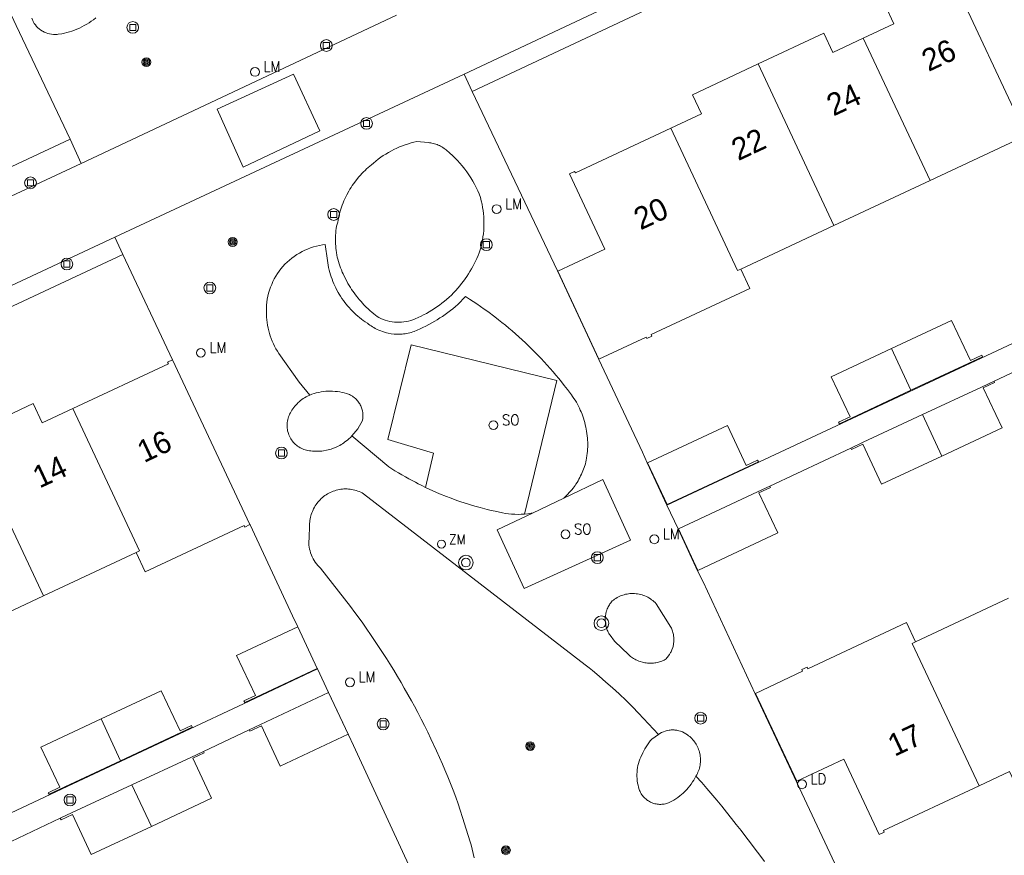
# Model space of a CAD drawing. Header units: metres. Extents: x 138165 to 154469, y 480134 to 494189.
# Tile 540 of 656: x 146613 to 146669, y 486596 to 486643. Entities that reach past the tile are written whole.
import ezdxf

# ---------------------------------------------------------------- set-up
doc = ezdxf.new("R2010")
doc.units = ezdxf.units.M
doc.header["$LTSCALE"] = 0.001
doc.header["$MEASUREMENT"] = 0
for name, color, linetype, lineweight in [('TOP-L-terrein schutting raster hek leuning', 7, 'Continuous', 0), ('TOP-L-topo objecten punt', 7, 'Continuous', 0), ('TOP-L-topo objecten vlak', 7, 'Continuous', 0), ('TOP-T-topo huisnummering naamgeving', 7, 'Continuous', 0)]:
    doc.layers.add(name, color=color, linetype=linetype, lineweight=lineweight)
doc.styles.add('Style-INTL_ISO', font='INTL_ISO.shx')
doc.styles.add('Style-STANDARD', font='STANDARD.shx')

# ---------------------------------------------------------------- blocks, each defined once
blk = doc.blocks.new('24')
at = {"layer": 'TOP-L-topo objecten punt', "color": 7, "linetype": 'Continuous', "lineweight": 0}
for radius in [0.025, 0.0182, 0.0115, 0.005]:
    blk.add_circle((0, 0), radius, dxfattribs=at)
blk = doc.blocks.new('129')
at = {"layer": 'TOP-L-topo objecten punt', "color": 7, "linetype": 'Continuous', "lineweight": 0}
blk.add_circle((0, 0), 0.025, dxfattribs=at)
at = {"layer": 'TOP-L-topo objecten punt', "color": 7, "linetype": 'Continuous', "lineweight": 0, "style": 'Style-STANDARD'}
blk.add_text('SO', height=0.06, dxfattribs=at).set_placement((0.0483, 0))
blk = doc.blocks.new('304')
at = {"layer": 'TOP-L-topo objecten punt', "color": 7, "linetype": 'Continuous', "lineweight": 0}
blk.add_circle((0, 0), 0.0225, dxfattribs=at)
at = {"layer": 'TOP-L-topo objecten punt', "color": 7, "linetype": 'Continuous', "lineweight": 0, "style": 'Style-STANDARD'}
blk.add_text('ZM', height=0.054, dxfattribs=at).set_placement((0.0435, 0))
blk = doc.blocks.new('39')
at = {"layer": 'TOP-L-topo objecten punt', "color": 7, "linetype": 'Continuous', "lineweight": 0}
for p, q in [((0.0175, 0.0175), (-0.0175, 0.0175)), ((-0.0175, 0.0175), (-0.0175, -0.0175)), ((0.0175, 0.0175), (0.0175, -0.0175)), ((0.0175, -0.0175), (-0.0175, -0.0175))]:
    blk.add_line(p, q, dxfattribs=at)
blk.add_circle((0, 0), 0.0332, dxfattribs=at)
blk = doc.blocks.new('121')
at = {"layer": 'TOP-L-topo objecten punt', "color": 7, "linetype": 'Continuous', "lineweight": 0}
blk.add_circle((0, 0), 0.025, dxfattribs=at)
at = {"layer": 'TOP-L-topo objecten punt', "color": 7, "linetype": 'Continuous', "lineweight": 0, "style": 'Style-STANDARD'}
blk.add_text('LD', height=0.06, dxfattribs=at).set_placement((0.0483, 0))
blk = doc.blocks.new('16')
at = {"layer": 'TOP-L-topo objecten punt', "color": 7, "linetype": 'Continuous', "lineweight": 0}
blk.add_circle((0, 0), 0.025, dxfattribs=at)
at = {"layer": 'TOP-L-topo objecten punt', "color": 7, "linetype": 'Continuous', "lineweight": 0, "style": 'Style-STANDARD'}
blk.add_text('LM', height=0.06, dxfattribs=at).set_placement((0.0483, 0))
blk = doc.blocks.new('27')
at = {"layer": 'TOP-L-topo objecten punt', "color": 7, "linetype": 'Continuous', "lineweight": 0}
for radius in [0.0415, 0.025]:
    blk.add_circle((0, 0), radius, dxfattribs=at)

msp = doc.modelspace()

# ---------------------------------------------------------------- linework, layer by layer
at = {"layer": 'TOP-L-terrein schutting raster hek leuning', "flags": 128}
for points in [[(146638.89, 486639.074), (146643.712, 486628.952)], [(146657.235, 486600.069), (146662.23, 486589.397)]]:
    msp.add_lwpolyline(points, dxfattribs=at)
at = {"layer": 'TOP-L-topo objecten vlak', "flags": 128}
for points in [[(146638.436, 486640.052), (146699.075, 486668.599)], [(146638.89, 486639.074), (146696.363, 486666.06), (146696.542, 486666.175)], [(146604.549, 486661.232), (146605.671, 486658.829), (146605.953, 486658.221), (146608.788, 486652.133), (146613.155, 486642.801), (146616.202, 486636.396)], [(146665.902, 486645.73), (146662.195, 486643.992), (146662.704, 486642.906), (146660.978, 486642.097)], [(146670.179, 486636.602), (146665.902, 486645.73)], [(146617.644, 486643.232), (146617.513, 486643.13), (146617.393, 486643.043), (146617.269, 486642.96), (146617.143, 486642.881), (146616.999, 486642.798), (146616.867, 486642.729), (146616.734, 486642.665), (146616.581, 486642.598), (146616.443, 486642.543), (146616.303, 486642.494), (146616.161, 486642.449), (146616.018, 486642.409), (146615.874, 486642.374), (146615.729, 486642.344), (146615.526, 486642.31), (146615.463, 486642.303), (146615.357, 486642.298), (146615.252, 486642.301), (146615.147, 486642.311), (146615.043, 486642.33), (146614.941, 486642.357), (146614.841, 486642.391), (146614.782, 486642.415), (146614.734, 486642.437), (146614.687, 486642.461), (146614.632, 486642.492), (146614.543, 486642.549), (146614.459, 486642.613), (146614.38, 486642.682), (146614.306, 486642.758), (146614.238, 486642.839), (146614.177, 486642.925), (146614.117, 486643.025), (146614.088, 486643.081), (146614.066, 486643.129), (146614.027, 486643.227)], [(146634.62, 486643.389), (146616.828, 486635.016)], [(146707.512, 486642.664), (146703.999, 486641.038), (146699.755, 486639.063), (146693.076, 486635.923), (146688.8, 486633.923), (146682.124, 486630.796), (146677.871, 486628.814), (146667.024, 486623.737), (146660.345, 486620.616), (146649.895, 486615.728)], [(146660.978, 486642.097), (146659.252, 486641.288), (146658.743, 486642.375), (146655.036, 486640.637)], [(146660.978, 486642.097), (146664.747, 486634.056)], [(146655.036, 486640.637), (146651.329, 486638.9), (146651.838, 486637.813), (146650.112, 486637.004)], [(146659.314, 486631.51), (146655.036, 486640.637)], [(146618.729, 486630.847), (146638.436, 486640.052)], [(146630.293, 486636.853), (146625.972, 486634.805), (146624.502, 486638.084), (146628.801, 486640.062), (146630.293, 486636.853)], [(146638.89, 486639.074), (146638.436, 486640.052)], [(146649.895, 486615.728), (146648.775, 486618.119), (146648.516, 486618.717), (146646.049, 486623.945), (146643.712, 486628.952), (146638.89, 486639.074)], [(146650.112, 486637.004), (146644.725, 486634.479), (146644.682, 486634.57), (146644.392, 486634.434), (146646.387, 486630.178), (146643.725, 486628.93), (146646.051, 486623.968), (146648.713, 486625.216), (146648.755, 486625.126), (146649.045, 486625.261), (146649.002, 486625.352), (146654.58, 486627.966), (146654.071, 486629.053)], [(146650.112, 486637.004), (146653.881, 486628.964), (146654.071, 486629.053)], [(146664.747, 486634.056), (146670.179, 486636.602)], [(146616.202, 486636.396), (146566.617, 486613.168)], [(146616.202, 486636.396), (146616.828, 486635.016)], [(146631.408, 486632.176), (146631.446, 486632.314), (146631.481, 486632.431), (146631.52, 486632.547), (146631.561, 486632.662), (146631.612, 486632.796), (146631.659, 486632.909), (146631.708, 486633.021), (146631.815, 486633.241), (146631.932, 486633.456), (146631.995, 486633.562), (146632.06, 486633.666), (146632.127, 486633.768), (146632.196, 486633.869), (146632.268, 486633.968), (146632.419, 486634.161), (146632.498, 486634.254), (146632.593, 486634.361), (146632.676, 486634.451), (146632.762, 486634.539), (146632.849, 486634.624), (146632.939, 486634.708), (146633.03, 486634.789), (146633.124, 486634.868), (146633.219, 486634.945), (146633.332, 486635.032), (146633.456, 486635.139), (146633.599, 486635.254), (146633.746, 486635.365), (146633.88, 486635.458), (146634.017, 486635.548), (146634.174, 486635.643), (146634.334, 486635.733), (146634.48, 486635.808), (146634.646, 486635.887), (146634.796, 486635.953), (146634.967, 486636.02), (146635.121, 486636.076), (146635.296, 486636.132), (146635.453, 486636.177), (146635.611, 486636.217), (146635.779, 486636.253), (146636.41, 486636.197), (146636.482, 486636.189), (146636.554, 486636.179), (146636.625, 486636.166), (146636.696, 486636.15), (146636.766, 486636.131), (146636.847, 486636.105), (146636.915, 486636.081), (146636.983, 486636.053), (146637.049, 486636.023), (146637.113, 486635.99), (146637.187, 486635.949), (146637.249, 486635.911), (146637.309, 486635.87), (146637.368, 486635.827), (146637.425, 486635.782), (146637.641, 486635.597), (146637.79, 486635.462), (146637.934, 486635.323), (146638.074, 486635.179), (146638.209, 486635.03), (146638.339, 486634.877), (146638.477, 486634.703), (146638.597, 486634.541), (146638.711, 486634.376), (146638.82, 486634.208), (146638.934, 486634.016), (146639.031, 486633.84), (146639.122, 486633.662), (146639.208, 486633.48), (146639.287, 486633.296), (146639.367, 486633.093), (146639.414, 486632.91), (146639.454, 486632.725), (146639.488, 486632.539), (146639.516, 486632.352), (146639.535, 486632.185), (146639.551, 486631.997), (146639.56, 486631.808), (146639.562, 486631.619), (146639.558, 486631.43), (146639.548, 486631.241), (146639.531, 486631.053), (146639.508, 486630.865), (146639.478, 486630.679), (146639.442, 486630.493), (146639.399, 486630.309), (146639.353, 486630.134), (146639.294, 486629.979), (146639.232, 486629.825), (146639.156, 486629.651), (146639.086, 486629.501), (146639.012, 486629.352), (146638.935, 486629.205), (146638.854, 486629.06), (146638.77, 486628.917), (146638.683, 486628.776), (146638.592, 486628.637), (146638.498, 486628.5), (146638.401, 486628.365), (146638.301, 486628.233), (146638.198, 486628.103), (146638.091, 486627.976), (146637.969, 486627.837), (146637.841, 486627.704), (146637.726, 486627.59), (146637.591, 486627.463), (146637.453, 486627.341), (146637.329, 486627.236), (146637.185, 486627.121), (146637.056, 486627.023), (146636.906, 486626.915), (146636.772, 486626.825), (146636.616, 486626.725), (146636.478, 486626.641), (146636.317, 486626.549), (146636.154, 486626.462), (146636.009, 486626.39), (146635.842, 486626.311), (146635.677, 486626.239), (146635.547, 486626.188), (146635.428, 486626.149), (146635.294, 486626.113), (146635.171, 486626.087), (146635.048, 486626.067), (146634.909, 486626.053), (146634.784, 486626.047), (146634.645, 486626.048), (146634.52, 486626.056), (146634.382, 486626.072), (146634.244, 486626.096), (146634.122, 486626.124), (146633.989, 486626.163), (146633.87, 486626.204), (146633.742, 486626.258), (146633.626, 486626.313), (146633.536, 486626.379), (146633.344, 486626.529), (146633.241, 486626.614), (146633.14, 486626.702), (146633.058, 486626.776), (146632.881, 486626.945), (146632.788, 486627.04), (146632.696, 486627.137), (146632.622, 486627.219), (146632.534, 486627.32), (146632.449, 486627.422), (146632.379, 486627.509), (146632.311, 486627.597), (146632.232, 486627.704), (146632.155, 486627.813), (146632.093, 486627.905), (146632.02, 486628.017), (146631.882, 486628.245), (146631.775, 486628.44), (146631.665, 486628.658), (146631.609, 486628.779), (146631.564, 486628.881), (146631.513, 486629.004), (146631.464, 486629.128), (146631.382, 486629.358), (146631.343, 486629.478), (146631.309, 486629.612), (146631.283, 486629.728), (146631.26, 486629.845), (146631.237, 486629.982), (146631.22, 486630.099), (146631.204, 486630.237), (146631.194, 486630.355), (146631.186, 486630.474), (146631.18, 486630.612), (146631.18, 486630.85), (146631.184, 486630.969), (146631.191, 486631.087), (146631.203, 486631.226), (146631.216, 486631.344), (146631.234, 486631.471), (146631.306, 486631.697), (146631.327, 486631.818), (146631.351, 486631.938), (146631.378, 486632.057), (146631.408, 486632.176)], [(146616.828, 486635.016), (146567.542, 486612.011)], [(146659.314, 486631.51), (146664.747, 486634.056)], [(146654.071, 486629.053), (146659.314, 486631.51)], [(146618.729, 486630.847), (146570.646, 486608.361), (146565.918, 486606.09), (146565.774, 486606.003), (146565.633, 486605.911), (146565.481, 486605.803), (146565.348, 486605.699), (146565.206, 486605.579), (146565.082, 486605.465), (146564.962, 486605.347), (146564.847, 486605.224), (146564.737, 486605.096), (146564.632, 486604.965), (146564.533, 486604.83), (146564.428, 486604.675), (146564.339, 486604.532), (146564.247, 486604.369), (146564.171, 486604.219), (146564.093, 486604.051)], [(146619.179, 486629.879), (146618.729, 486630.847)], [(146629.735, 486621.938), (146629.131, 486622.662), (146627.986, 486624.285), (146627.902, 486624.414), (146627.818, 486624.554), (146627.74, 486624.697), (146627.676, 486624.827), (146627.609, 486624.976), (146627.547, 486625.128), (146627.492, 486625.281), (146627.448, 486625.42), (146627.409, 486625.559), (146627.371, 486625.718), (146627.34, 486625.878), (146627.315, 486626.04), (146627.298, 486626.184), (146627.285, 486626.347), (146627.278, 486626.51), (146627.28, 486626.846), (146627.289, 486627.018), (146627.307, 486627.19), (146627.332, 486627.361), (146627.366, 486627.531), (146627.407, 486627.699), (146627.456, 486627.865), (146627.513, 486628.028), (146627.577, 486628.189), (146627.648, 486628.346), (146627.727, 486628.5), (146627.812, 486628.651), (146627.905, 486628.797), (146628.004, 486628.939), (146628.099, 486629.062), (146628.21, 486629.194), (146628.327, 486629.322), (146628.45, 486629.443), (146628.579, 486629.559), (146628.712, 486629.669), (146628.851, 486629.772), (146628.994, 486629.869), (146629.142, 486629.959), (146629.293, 486630.042), (146629.449, 486630.118), (146629.607, 486630.187), (146629.769, 486630.249), (146629.933, 486630.303), (146630.1, 486630.349), (146630.269, 486630.387), (146630.439, 486630.418), (146630.593, 486630.439), (146630.721, 486629.543), (146630.741, 486629.41), (146630.765, 486629.272), (146630.794, 486629.134), (146630.826, 486628.998), (146630.862, 486628.863), (146630.901, 486628.728), (146630.938, 486628.614), (146630.985, 486628.482), (146631.035, 486628.351), (146631.089, 486628.222), (146631.138, 486628.112), (146631.199, 486627.986), (146631.263, 486627.861), (146631.331, 486627.738), (146631.391, 486627.635), (146631.465, 486627.516), (146631.542, 486627.399), (146631.623, 486627.284), (146631.706, 486627.171), (146631.78, 486627.077), (146631.857, 486626.984), (146631.948, 486626.878), (146632.043, 486626.775), (146632.141, 486626.675), (146632.241, 486626.577), (146632.329, 486626.495), (146632.435, 486626.403), (146632.543, 486626.314), (146632.653, 486626.227), (146632.749, 486626.156), (146632.864, 486626.075), (146632.981, 486625.998), (146633.044, 486625.948), (146633.115, 486625.895), (146633.188, 486625.844), (146633.263, 486625.796), (146633.339, 486625.75), (146633.417, 486625.707), (146633.496, 486625.666), (146633.658, 486625.592), (146633.741, 486625.559), (146633.825, 486625.528), (146633.895, 486625.505), (146634.067, 486625.457), (146634.153, 486625.438), (146634.329, 486625.406), (146634.491, 486625.388), (146634.58, 486625.382), (146634.669, 486625.379), (146634.847, 486625.381), (146634.936, 486625.387), (146635.024, 486625.395), (146635.113, 486625.406), (146635.201, 486625.42), (146635.288, 486625.437), (146635.375, 486625.457), (146635.461, 486625.48), (146635.546, 486625.505), (146635.631, 486625.533), (146635.797, 486625.604), (146635.969, 486625.682), (146636.116, 486625.751), (146636.285, 486625.835), (146636.452, 486625.923), (146636.618, 486626.014), (146636.782, 486626.109), (146636.92, 486626.193), (146637.08, 486626.294), (146637.215, 486626.383), (146637.371, 486626.49), (146637.525, 486626.6), (146637.676, 486626.713), (146637.804, 486626.813), (146637.951, 486626.932), (146638.095, 486627.054), (146638.521, 486627.503), (146638.746, 486627.36), (146638.956, 486627.223), (146639.165, 486627.083), (146639.372, 486626.941), (146639.577, 486626.797), (146639.781, 486626.651), (146640.183, 486626.351), (146640.381, 486626.197), (146640.578, 486626.041), (146640.773, 486625.883), (146640.966, 486625.723), (146641.157, 486625.561), (146641.346, 486625.396), (146641.533, 486625.229), (146641.719, 486625.06), (146641.902, 486624.889), (146642.084, 486624.716), (146642.263, 486624.541), (146642.441, 486624.364), (146642.79, 486624.003), (146642.961, 486623.82), (146643.13, 486623.635), (146643.297, 486623.447), (146643.462, 486623.258), (146643.625, 486623.067), (146643.785, 486622.875), (146643.944, 486622.68), (146644.1, 486622.484), (146644.279, 486622.252), (146644.501, 486621.957), (146644.569, 486621.862), (146644.645, 486621.748), (146644.708, 486621.649), (146644.778, 486621.532), (146644.836, 486621.429), (146644.9, 486621.308), (146644.952, 486621.203), (146645.001, 486621.097), (146645.048, 486620.989), (146645.099, 486620.863), (146645.14, 486620.753), (146645.178, 486620.642), (146645.219, 486620.511), (146645.251, 486620.399), (146645.285, 486620.266), (146645.316, 486620.133), (146645.339, 486620.018), (146645.359, 486619.902), (146645.378, 486619.767), (146645.394, 486619.631), (146645.405, 486619.514), (146645.413, 486619.397), (146645.418, 486619.28), (146645.418, 486619.026), (146645.413, 486618.889), (146645.405, 486618.772), (146645.393, 486618.636), (146645.379, 486618.52), (146645.359, 486618.385), (146645.339, 486618.269), (146645.315, 486618.17), (146645.287, 486618.065), (146645.222, 486617.857), (146645.185, 486617.755), (146645.111, 486617.57), (146645.067, 486617.47), (146645.02, 486617.372), (146644.979, 486617.291), (146644.928, 486617.196), (146644.874, 486617.101), (146644.817, 486617.008), (146644.758, 486616.917), (146644.707, 486616.842), (146644.59, 486616.681), (146644.522, 486616.596), (146644.452, 486616.513), (146644.38, 486616.431), (146644.306, 486616.352), (146644.23, 486616.274), (146644.076, 486616.128)], [(146571.392, 486607.476), (146571.546, 486607.614), (146571.563, 486607.585), (146619.179, 486629.879)], [(146619.179, 486629.879), (146621.985, 486623.931)], [(146663.672, 486622.211), (146667.715, 486624.106), (146667.673, 486624.195), (146667.03, 486623.893), (146665.968, 486626.158), (146662.569, 486624.565)], [(146641.857, 486615.221), (146643.683, 486622.771), (146635.45, 486624.781), (146634.13, 486619.43), (146636.721, 486618.655), (146636.264, 486616.726)], [(146662.569, 486624.565), (146659.169, 486622.972), (146660.231, 486620.707), (146659.587, 486620.405), (146659.629, 486620.316), (146663.672, 486622.211)], [(146662.569, 486624.565), (146663.672, 486622.211)], [(146621.985, 486623.931), (146621.7, 486623.799), (146621.743, 486623.708), (146616.355, 486621.183)], [(146621.985, 486623.931), (146626.353, 486614.627)], [(146668.362, 486622.725), (146671.142, 486624.026)], [(146664.315, 486620.838), (146667.644, 486622.389), (146668.362, 486622.725)], [(146665.411, 486618.499), (146668.811, 486620.092), (146667.749, 486622.357), (146668.393, 486622.659), (146668.362, 486622.725)], [(146632.099, 486619.635), (146632.436, 486620.029), (146632.7, 486620.513), (146632.719, 486620.627), (146632.725, 486620.688), (146632.729, 486620.81), (146632.721, 486620.932), (146632.701, 486621.052), (146632.687, 486621.112), (146632.651, 486621.228), (146632.608, 486621.332), (146632.581, 486621.386), (146632.551, 486621.44), (146632.519, 486621.492), (146632.448, 486621.591), (146632.408, 486621.638), (146632.367, 486621.683), (146632.324, 486621.726), (146632.231, 486621.805), (146632.182, 486621.842), (146632.132, 486621.876), (146632.026, 486621.936), (146631.971, 486621.963), (146631.915, 486621.987), (146631.867, 486622.005), (146631.809, 486622.024), (146631.675, 486622.062), (146631.552, 486622.091), (146631.427, 486622.115), (146631.287, 486622.136), (146631.161, 486622.149), (146631.019, 486622.158), (146630.893, 486622.161), (146630.766, 486622.158), (146630.64, 486622.151), (146630.498, 486622.136), (146630.373, 486622.117), (146630.233, 486622.09), (146630.095, 486622.057), (146629.973, 486622.022), (146629.853, 486621.983), (146629.735, 486621.938)], [(146616.355, 486621.183), (146614.629, 486620.374), (146614.12, 486621.461), (146610.413, 486619.723)], [(146632.099, 486619.635), (146632.038, 486619.571), (146631.921, 486619.459), (146631.854, 486619.401), (146631.715, 486619.292), (146631.643, 486619.241), (146631.569, 486619.192), (146631.494, 486619.146), (146631.417, 486619.102), (146631.339, 486619.06), (146631.179, 486618.985), (146631.015, 486618.921), (146630.931, 486618.893), (146630.846, 486618.867), (146630.761, 486618.845), (146630.675, 486618.825), (146630.501, 486618.793), (146630.413, 486618.782), (146630.237, 486618.768), (146630.149, 486618.765), (146630.06, 486618.765), (146629.972, 486618.768), (146629.884, 486618.774), (146629.796, 486618.783), (146629.708, 486618.795), (146629.621, 486618.809), (146629.545, 486618.824), (146629.462, 486618.847), (146629.391, 486618.871), (146629.321, 486618.898), (146629.243, 486618.934), (146629.177, 486618.969), (146629.103, 486619.014), (146629.042, 486619.056), (146628.973, 486619.109), (146628.917, 486619.158), (146628.855, 486619.217), (146628.797, 486619.28), (146628.749, 486619.338), (146628.698, 486619.408), (146628.658, 486619.471), (146628.62, 486619.536), (146628.581, 486619.612), (146628.547, 486619.691), (146628.521, 486619.762), (146628.499, 486619.833), (146628.478, 486619.917), (146628.464, 486619.99), (146628.453, 486620.076), (146628.447, 486620.15), (146628.446, 486620.236), (146628.448, 486620.311), (146628.456, 486620.397), (146628.467, 486620.471), (146628.485, 486620.555), (146628.504, 486620.628), (146628.53, 486620.709), (146628.558, 486620.779), (146628.592, 486620.855), (146628.635, 486620.939), (146628.681, 486621.021), (146628.724, 486621.089), (146628.776, 486621.167), (146628.824, 486621.233), (146628.882, 486621.306), (146628.944, 486621.378), (146629.008, 486621.447), (146629.075, 486621.512), (146629.135, 486621.567), (146629.207, 486621.627), (146629.281, 486621.685), (146629.358, 486621.739), (146629.437, 486621.79), (146629.518, 486621.838), (146629.598, 486621.881), (146629.735, 486621.938)], [(146616.355, 486621.183), (146620.124, 486613.142), (146619.934, 486613.053)], [(146660.269, 486618.949), (146660.968, 486619.278), (146664.315, 486620.838)], [(146665.411, 486618.499), (146664.315, 486620.838)], [(146655.013, 486618.261), (146654.369, 486617.959), (146653.308, 486620.225), (146648.796, 486618.11), (146649.899, 486615.756), (146655.055, 486618.172), (146655.013, 486618.261)], [(146614.691, 486610.596), (146610.413, 486619.723)], [(146636.264, 486616.726), (146636.06, 486616.825), (146635.857, 486616.927), (146635.689, 486617.014), (146635.323, 486617.211), (146635.125, 486617.322), (146634.928, 486617.436), (146634.733, 486617.552), (146634.54, 486617.671), (146634.189, 486617.895), (146632.099, 486619.635)], [(146655.7, 486616.795), (146660.269, 486618.949)], [(146660.269, 486618.949), (146660.307, 486618.869), (146660.95, 486619.171), (146662.012, 486616.906), (146665.411, 486618.499)], [(146644.076, 486616.128), (146646.279, 486617.178), (146647.839, 486613.742), (146641.827, 486611.012), (146640.317, 486614.338), (146642.296, 486615.281)], [(146639.017, 486595.819), (146638.959, 486596.06), (146638.897, 486596.3), (146638.833, 486596.539), (146638.766, 486596.778), (146638.696, 486597.016), (146638.548, 486597.49), (146638.47, 486597.725), (146638.115, 486598.866), (146637.973, 486599.246), (146637.825, 486599.629), (146637.674, 486600.012), (146637.519, 486600.392), (146637.361, 486600.772), (146637.222, 486601.096), (146637.057, 486601.472), (146636.888, 486601.847), (146636.565, 486602.539), (146636.386, 486602.909), (146636.203, 486603.277), (146636.017, 486603.644), (146635.828, 486604.009), (146635.635, 486604.372), (146635.467, 486604.682), (146635.267, 486605.041), (146635.065, 486605.399), (146634.888, 486605.704), (146634.679, 486606.058), (146634.467, 486606.41), (146634.251, 486606.76), (146634.063, 486607.058), (146633.841, 486607.404), (146633.616, 486607.748), (146633.387, 486608.09), (146633.156, 486608.43), (146632.954, 486608.719), (146632.717, 486609.054), (146632.51, 486609.34), (146632.267, 486609.671), (146632.02, 486610), (146630.34, 486612.16), (146630.257, 486612.238), (146630.18, 486612.321), (146630.099, 486612.418), (146630.031, 486612.51), (146629.969, 486612.605), (146629.913, 486612.703), (146629.862, 486612.805), (146629.817, 486612.91), (146629.774, 486613.028), (146629.742, 486613.137), (146629.717, 486613.248), (146629.697, 486613.36), (146629.684, 486613.473), (146629.678, 486613.586), (146629.678, 486613.7), (146629.685, 486613.826), (146629.714, 486614.615), (146629.718, 486614.697), (146629.725, 486614.787), (146629.735, 486614.864), (146629.75, 486614.953), (146629.769, 486615.041), (146629.792, 486615.129), (146629.814, 486615.203), (146629.844, 486615.288), (146629.877, 486615.372), (146629.914, 486615.455), (146629.948, 486615.524), (146629.992, 486615.603), (146630.038, 486615.68), (146630.088, 486615.756), (146630.19, 486615.889), (146630.255, 486615.966), (146630.315, 486616.031), (146630.378, 486616.093), (146630.444, 486616.152), (146630.512, 486616.209), (146630.583, 486616.262), (146630.656, 486616.312), (146630.731, 486616.359), (146630.809, 486616.403), (146630.888, 486616.443), (146630.968, 486616.479), (146631.051, 486616.512), (146631.134, 486616.541), (146631.219, 486616.567), (146631.305, 486616.589), (146631.392, 486616.607), (146631.48, 486616.621), (146631.568, 486616.631), (146631.656, 486616.637), (146631.745, 486616.64), (146631.833, 486616.638), (146631.922, 486616.633), (146632.01, 486616.623), (146632.098, 486616.61), (146632.185, 486616.593), (146632.271, 486616.572), (146632.356, 486616.547), (146632.44, 486616.519), (146632.523, 486616.487), (146632.604, 486616.451), (146632.683, 486616.412), (146632.761, 486616.369), (146645.269, 486606.716), (146645.494, 486606.537), (146645.688, 486606.38), (146646.071, 486606.061), (146646.45, 486605.736), (146646.823, 486605.405), (146647.191, 486605.068), (146647.59, 486604.691), (146647.946, 486604.342), (146648.297, 486603.987), (146649.412, 486602.776)], [(146641.857, 486615.221), (146641.669, 486615.209), (146641.5, 486615.205), (146641.312, 486615.209), (146641.124, 486615.22), (146640.956, 486615.238), (146640.788, 486615.261), (146640.603, 486615.295), (146640.192, 486615.379), (146639.97, 486615.429), (146639.749, 486615.481), (146639.346, 486615.585), (146639.127, 486615.645), (146638.909, 486615.708), (146638.692, 486615.774), (146638.26, 486615.914), (146638.081, 486615.975), (146637.655, 486616.131), (146637.443, 486616.212), (146637.057, 486616.369), (146636.676, 486616.535), (146636.469, 486616.629), (146636.264, 486616.726)], [(146650.54, 486614.39), (146651.639, 486612.044), (146656.151, 486614.158), (146655.089, 486616.424), (146655.733, 486616.726), (146655.7, 486616.795)], [(146650.54, 486614.39), (146655.014, 486616.471), (146655.7, 486616.795)], [(146644.076, 486616.128), (146642.296, 486615.281)], [(146650.534, 486614.387), (146649.895, 486615.728)], [(146642.296, 486615.281), (146642.23, 486615.268), (146642.044, 486615.24), (146641.857, 486615.221)], [(146619.934, 486613.053), (146620.443, 486611.967), (146626.021, 486614.581), (146626.063, 486614.49), (146626.353, 486614.627)], [(146626.353, 486614.627), (146626.359, 486614.614), (146628.756, 486609.475), (146629.039, 486608.891), (146629.054, 486608.857)], [(146650.534, 486614.387), (146650.54, 486614.39)], [(146662.23, 486589.397), (146657.235, 486600.069), (146654.881, 486605.075), (146651.939, 486611.4), (146651.642, 486611.986), (146650.534, 486614.387)], [(146614.691, 486610.596), (146619.934, 486613.053)], [(146609.258, 486608.05), (146614.691, 486610.596)], [(146646.418, 486609.104), (146646.409, 486609.228), (146646.409, 486609.295), (146646.412, 486609.363), (146646.417, 486609.43), (146646.425, 486609.498), (146646.436, 486609.564), (146646.448, 486609.619), (146646.464, 486609.685), (146646.483, 486609.75), (146646.501, 486609.803), (146646.525, 486609.866), (146646.552, 486609.928), (146646.582, 486609.989), (146646.613, 486610.049), (146646.642, 486610.098), (146646.678, 486610.154), (146646.717, 486610.21), (146646.801, 486610.314), (146646.867, 486610.367), (146646.935, 486610.416), (146647.005, 486610.462), (146647.077, 486610.505), (146647.152, 486610.544), (146647.228, 486610.58), (146647.317, 486610.617), (146647.396, 486610.645), (146647.476, 486610.67), (146647.558, 486610.691), (146647.64, 486610.707), (146647.723, 486610.72), (146647.807, 486610.73), (146647.891, 486610.735), (146647.975, 486610.736), (146648.071, 486610.733), (146648.155, 486610.726), (146648.238, 486610.715), (146648.333, 486610.697), (146648.415, 486610.678), (146648.496, 486610.655), (146648.575, 486610.628), (146648.654, 486610.598), (146648.731, 486610.564), (146648.806, 486610.526), (146648.879, 486610.485), (146648.961, 486610.434), (146649.03, 486610.386), (146649.096, 486610.335), (146649.16, 486610.28), (146649.222, 486610.223), (146649.287, 486610.156), (146650.118, 486608.834), (146650.147, 486608.774), (146650.189, 486608.671), (146650.211, 486608.607), (146650.23, 486608.543), (146650.257, 486608.424), (146650.268, 486608.358), (146650.281, 486608.236), (146650.284, 486608.18), (146650.284, 486608.113), (146650.278, 486607.991), (146650.272, 486607.935), (146650.262, 486607.869), (146650.236, 486607.749), (146650.218, 486607.685), (146650.174, 486607.559), (146650.152, 486607.507), (146650.124, 486607.447), (146650.098, 486607.397), (146650.065, 486607.339), (146650.036, 486607.292), (146649.965, 486607.192), (146649.931, 486607.148), (146649.887, 486607.097), (146649.841, 486607.048), (146649.796, 486607.004), (146649.731, 486606.972), (146649.609, 486606.92), (146649.541, 486606.896), (146649.472, 486606.874), (146649.414, 486606.858), (146649.343, 486606.841), (146649.272, 486606.827), (146649.201, 486606.816), (146649.141, 486606.809), (146648.997, 486606.801), (146648.924, 486606.801), (146648.864, 486606.803), (146648.792, 486606.808), (146648.72, 486606.816), (146648.648, 486606.827), (146648.577, 486606.841), (146648.507, 486606.858), (146648.38, 486606.895), (146648.312, 486606.92), (146648.19, 486606.971), (146648.135, 486606.998), (146648.072, 486607.032), (146648.009, 486607.069), (146647.948, 486607.108), (146647.899, 486607.142), (146647.841, 486607.185), (146647.738, 486607.272), (146646.924, 486608.045), (146646.681, 486608.381), (146646.65, 486608.428), (146646.616, 486608.486), (146646.584, 486608.546), (146646.554, 486608.607), (146646.527, 486608.669), (146646.503, 486608.732), (146646.465, 486608.85), (146646.449, 486608.915), (146646.435, 486608.982), (146646.426, 486609.037), (146646.418, 486609.104)], [(146669.176, 486610.467), (146663.933, 486608.009)], [(146629.054, 486608.857), (146625.594, 486607.236), (146626.656, 486604.97), (146626.012, 486604.669), (146626.054, 486604.58), (146630.154, 486606.502)], [(146629.054, 486608.857), (146630.154, 486606.502)], [(146663.933, 486608.009), (146663.424, 486609.096), (146657.846, 486606.482), (146657.804, 486606.572), (146657.514, 486606.437), (146657.556, 486606.346), (146654.894, 486605.098), (146657.22, 486600.136), (146659.882, 486601.384), (146661.877, 486597.128), (146662.166, 486597.264), (146662.124, 486597.355), (146667.512, 486599.88)], [(146663.933, 486608.009), (146663.743, 486607.92), (146667.512, 486599.88)], [(146630.162, 486606.484), (146626.305, 486604.665), (146622.365, 486602.818), (146615.753, 486599.715), (146611.535, 486597.729), (146604.715, 486594.485), (146600.7, 486592.636), (146594.03, 486589.5), (146588.067, 486586.691), (146587.902, 486586.572)], [(146630.154, 486606.502), (146630.162, 486606.484)], [(146630.162, 486606.484), (146630.787, 486605.146)], [(146619.049, 486601.297), (146623.092, 486603.192), (146623.05, 486603.281), (146622.407, 486602.979), (146621.345, 486605.244), (146617.946, 486603.651)], [(146626.313, 486603.037), (146626.352, 486602.955), (146626.996, 486603.257), (146628.057, 486600.991), (146631.897, 486602.791), (146630.781, 486605.143)], [(146626.313, 486603.037), (146630.781, 486605.143)], [(146630.781, 486605.143), (146630.787, 486605.146)], [(146630.787, 486605.146), (146631.922, 486602.752), (146632.191, 486602.161), (146635.084, 486595.92), (146639.451, 486586.59), (146642.504, 486580.148)], [(146617.946, 486603.651), (146614.546, 486602.058), (146615.608, 486599.793), (146614.964, 486599.491), (146615.006, 486599.402), (146619.049, 486601.297)], [(146617.946, 486603.651), (146619.049, 486601.297)], [(146623.735, 486601.821), (146626.313, 486603.037)], [(146651.533, 486600.432), (146651.474, 486600.318), (146651.411, 486600.206), (146651.343, 486600.096), (146651.262, 486599.976), (146651.185, 486599.873), (146651.094, 486599.761), (146651.009, 486599.664), (146650.92, 486599.571), (146650.816, 486599.471), (146650.72, 486599.386), (146650.62, 486599.304), (146650.517, 486599.227), (146650.398, 486599.145), (146650.289, 486599.077), (146650.177, 486599.013), (146650.051, 486598.948), (146649.986, 486598.92), (146649.93, 486598.899), (146649.863, 486598.878), (146649.804, 486598.863), (146649.745, 486598.851), (146649.676, 486598.84), (146649.606, 486598.834), (146649.546, 486598.831), (146649.475, 486598.831), (146649.415, 486598.835), (146649.345, 486598.843), (146649.286, 486598.852), (146649.217, 486598.867), (146649.149, 486598.886), (146649.092, 486598.905), (146649.027, 486598.931), (146648.972, 486598.956), (146648.909, 486598.988), (146648.849, 486599.024), (146648.799, 486599.057), (146648.742, 486599.099), (146648.695, 486599.137), (146648.651, 486599.177), (146648.601, 486599.227), (146648.554, 486599.28), (146648.517, 486599.327), (146648.481, 486599.376), (146648.443, 486599.434), (146648.408, 486599.495), (146648.381, 486599.549), (146648.352, 486599.614), (146648.329, 486599.675), (146648.291, 486599.797), (146648.263, 486599.907), (146648.237, 486600.032), (146648.218, 486600.158), (146648.205, 486600.286), (146648.198, 486600.413), (146648.198, 486600.541), (146648.204, 486600.654), (146648.216, 486600.781), (146648.234, 486600.908), (146648.256, 486601.019), (146648.287, 486601.143), (146648.324, 486601.266), (146648.367, 486601.386), (146648.416, 486601.504), (146648.523, 486601.733), (146648.584, 486601.853), (146648.649, 486601.969), (146648.719, 486602.084), (146648.793, 486602.195), (146648.872, 486602.304), (146648.954, 486602.409), (146649.048, 486602.52), (146649.412, 486602.776)], [(146649.412, 486602.776), (146649.5, 486602.834), (146649.591, 486602.885), (146649.639, 486602.908), (146649.696, 486602.933), (146649.795, 486602.969), (146649.855, 486602.987), (146649.906, 486603), (146650.01, 486603.019), (146650.072, 486603.027), (146650.124, 486603.032), (146650.229, 486603.035), (146650.292, 486603.033), (146650.345, 486603.029), (146650.449, 486603.015), (146650.511, 486603.003), (146650.562, 486602.991), (146650.662, 486602.961), (146650.712, 486602.943), (146650.77, 486602.919), (146650.865, 486602.873), (146650.955, 486602.82), (146651.047, 486602.757), (146651.113, 486602.708), (146651.177, 486602.656), (146651.239, 486602.601), (146651.298, 486602.543), (146651.354, 486602.482), (146651.407, 486602.419), (146651.457, 486602.354), (146651.503, 486602.286), (146651.541, 486602.226), (146651.581, 486602.154), (146651.619, 486602.08), (146651.652, 486602.005), (146651.682, 486601.928), (146651.708, 486601.85), (146651.731, 486601.77), (146651.75, 486601.69), (146651.763, 486601.62), (146651.774, 486601.539), (146651.782, 486601.457), (146651.786, 486601.374), (146651.786, 486601.292), (146651.782, 486601.209), (146651.774, 486601.127), (146651.762, 486601.046), (146651.746, 486600.965), (146651.727, 486600.884), (146651.704, 486600.805), (146651.677, 486600.727), (146651.646, 486600.651), (146651.611, 486600.576), (146651.574, 486600.502), (146651.533, 486600.432)], [(146619.686, 486599.939), (146623.015, 486601.482), (146623.735, 486601.821)], [(146620.789, 486597.585), (146624.189, 486599.178), (146623.127, 486601.443), (146623.771, 486601.745), (146623.735, 486601.821)], [(146667.512, 486599.88), (146669.237, 486600.689), (146669.747, 486599.602), (146673.454, 486601.339)], [(146651.533, 486600.432), (146651.856, 486600.062), (146652.141, 486599.73), (146652.706, 486599.059), (146652.984, 486598.722), (146653.261, 486598.382), (146653.535, 486598.041), (146653.808, 486597.697), (146654.077, 486597.352), (146654.345, 486597.005), (146654.61, 486596.657), (146654.873, 486596.307), (146655.134, 486595.955), (146655.393, 486595.601)], [(146615.639, 486598.053), (146616.317, 486598.378), (146619.686, 486599.939)], [(146619.686, 486599.939), (146620.789, 486597.585)], [(146615.639, 486598.053), (146615.685, 486597.955), (146616.328, 486598.257), (146617.39, 486595.992), (146620.789, 486597.585)], [(146612.87, 486596.726), (146615.639, 486598.053)]]:
    msp.add_lwpolyline(points, dxfattribs=at)

# ---------------------------------------------------------------- block references
at = {"layer": 'TOP-L-topo objecten punt', "xscale": 10, "yscale": 10, "zscale": 10}
for name, p in [('39', (146619.735, 486642.697)), ('39', (146630.665, 486641.675)), ('24', (146620.505, 486640.736)), ('16', (146626.639, 486640.187)), ('39', (146632.934, 486637.276)), ('39', (146613.961, 486633.923)), ('16', (146640.276, 486632.439)), ('39', (146631.078, 486632.135)), ('24', (146625.377, 486630.585)), ('39', (146639.7, 486630.429)), ('39', (146616.016, 486629.337)), ('39', (146624.086, 486627.99)), ('16', (146623.579, 486624.326)), ('129', (146640.097, 486620.239)), ('39', (146628.129, 486618.665)), ('129', (146644.165, 486614.077)), ('16', (146649.179, 486613.8)), ('304', (146637.164, 486613.523)), ('27', (146638.542, 486612.483)), ('39', (146645.966, 486612.763)), ('27', (146646.194, 486609.059)), ('16', (146631.999, 486605.725)), ('39', (146633.872, 486603.369)), ('39', (146651.794, 486603.698)), ('24', (146642.176, 486602.12)), ('121', (146657.52, 486599.967)), ('39', (146616.192, 486599.082)), ('24', (146640.802, 486596.24))]:
    msp.add_blockref(name, p, dxfattribs=at)

# ---------------------------------------------------------------- texts
at = {"layer": 'TOP-T-topo huisnummering naamgeving', "style": 'Style-INTL_ISO'}
for s, p in [('26', (146664.66, 486640.178)), ('24', (146659.293, 486637.663)), ('22', (146653.918, 486635.144)), ('20', (146648.405, 486631.234)), ('16', (146620.371, 486618.095)), ('14', (146614.47, 486616.656)), ('17', (146662.745, 486601.511))]:
    msp.add_text(s, height=1.25, rotation=25.1, dxfattribs=at).set_placement(p)

doc.saveas('drawing.dxf')
